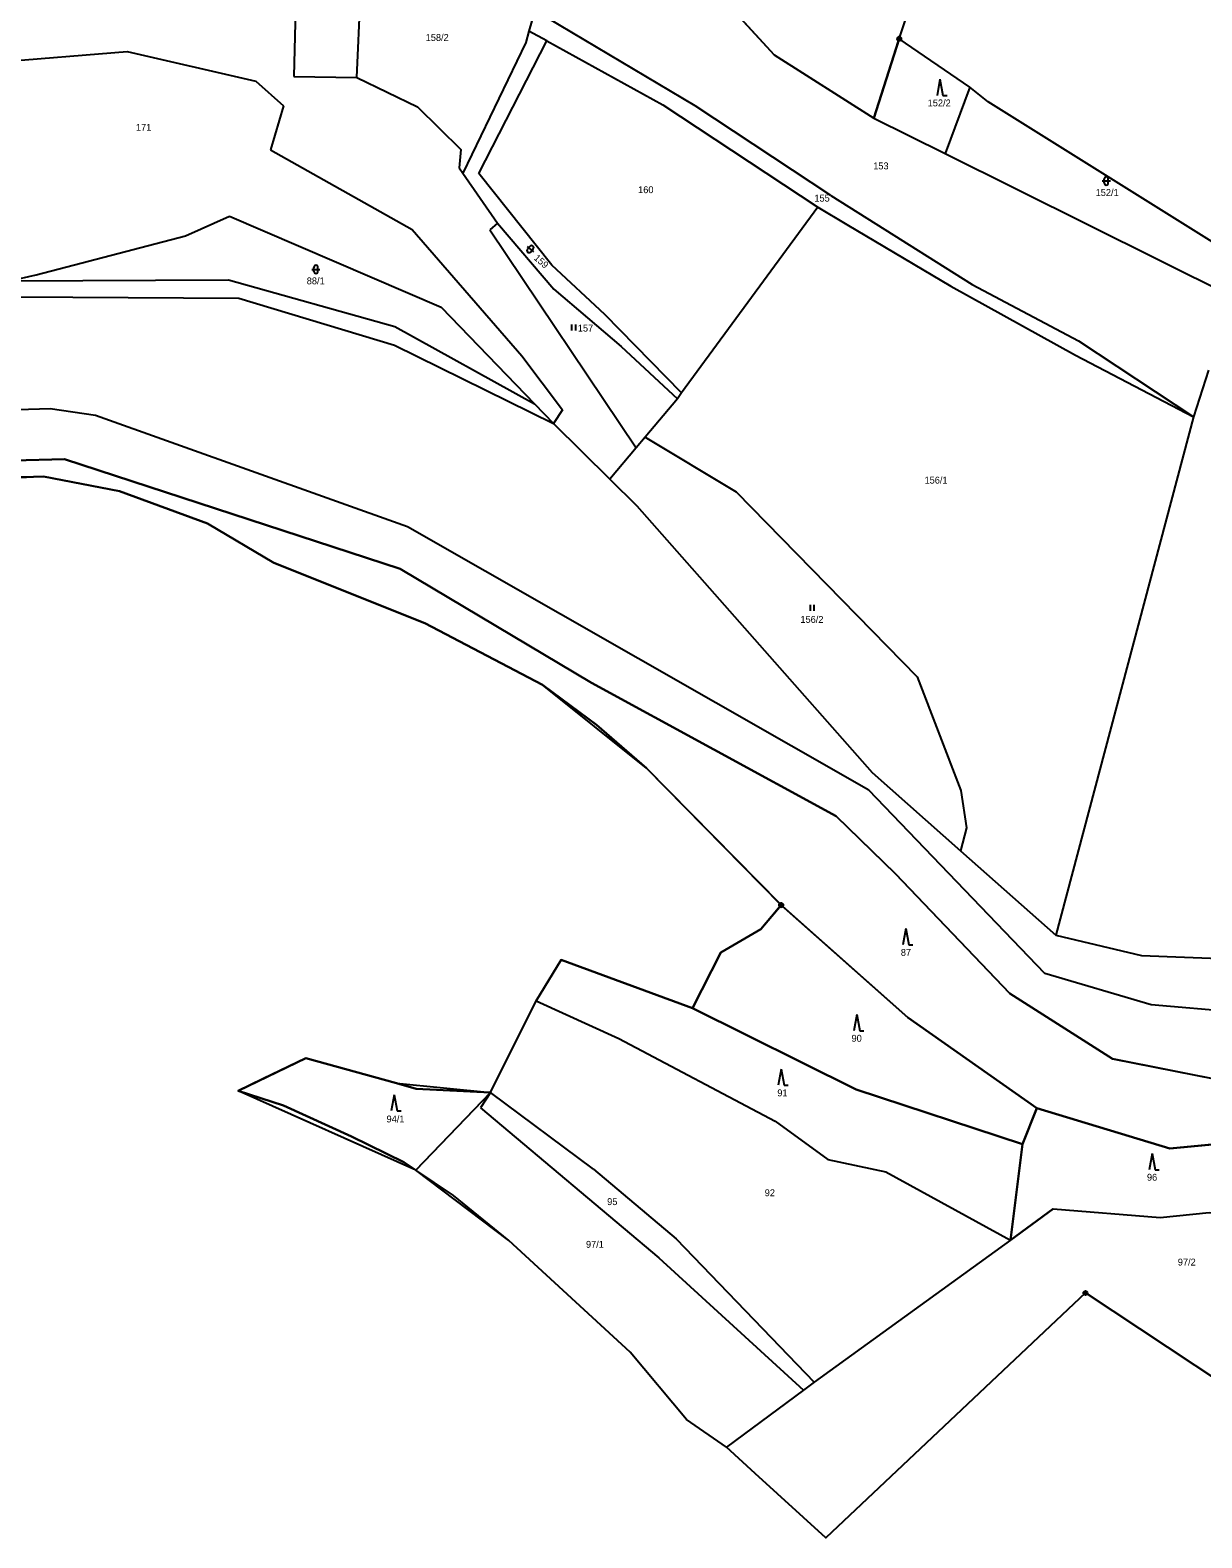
# Model space of a CAD drawing. Extents: x -760642 to -757221, y -1092371 to -1088855.
# Drawn here: x -758346.2 to -758057, y -1089786.5 to -1089414.4 of the extents above; entities that cross this region are included whole.
import ezdxf

# ---------------------------------------------------------------- set-up
doc = ezdxf.new("R2010")
doc.units = 0
for name, color, linetype in [('Vrstva 1', 7, 'Continuous'), ('Vrstva 13', 7, 'Continuous'), ('Vrstva 18', 7, 'Continuous'), ('Vrstva 24', 7, 'Continuous'), ('Vrstva 25', 7, 'Continuous'), ('Vrstva 28', 7, 'Continuous'), ('Vrstva 30', 7, 'Continuous')]:
    doc.layers.add(name, color=color, linetype=linetype)

msp = doc.modelspace()

# ---------------------------------------------------------------- linework, layer by layer
at = {"layer": 'Vrstva 1'}
for p, q in [((-758195.73, -1089384.3), (-758162.53, -1089420.44)), ((-758280.49, -1089397.73), (-758281.08, -1089425.85)), ((-758265.53, -1089426.1), (-758264.35, -1089399.34)), ((-758221.64, -1089409.49), (-758223.09, -1089414.65)), ((-758182.06, -1089433.09), (-758221.64, -1089409.49)), ((-758223.09, -1089414.65), (-758223.84, -1089417.44)), ((-758218.65, -1089417.03), (-758223.09, -1089414.65)), ((-758131.67, -1089416.53), (-758137.95, -1089436.07)), ((-758357.21, -1089422.51), (-758322.27, -1089419.65)), ((-758322.27, -1089419.65), (-758290.53, -1089427)), ((-758223.84, -1089417.44), (-758239.4, -1089449.7)), ((-758235.46, -1089449.73), (-758218.65, -1089417.03)), ((-758218.65, -1089417.03), (-758190.05, -1089432.78)), ((-758162.53, -1089420.44), (-758137.95, -1089436.07)), ((-758290.53, -1089427), (-758283.66, -1089433.06)), ((-758281.08, -1089425.85), (-758265.53, -1089426.1)), ((-758265.53, -1089426.1), (-758250.55, -1089433.33)), ((-758114.22, -1089428.42), (-758120.32, -1089444.84)), ((-758283.66, -1089433.06), (-758286.87, -1089443.93)), ((-758250.55, -1089433.33), (-758239.88, -1089443.86)), ((-758190.05, -1089432.78), (-758151.79, -1089458.07)), ((-758148.53, -1089455.17), (-758182.06, -1089433.09)), ((-758137.95, -1089436.07), (-758120.32, -1089444.84)), ((-758286.87, -1089443.93), (-758251.9, -1089463.57)), ((-758239.88, -1089443.86), (-758240.29, -1089448.39)), ((-758120.32, -1089444.84), (-758049.71, -1089479.98)), ((-758240.29, -1089448.39), (-758239.4, -1089449.7)), ((-758239.4, -1089449.7), (-758230.88, -1089462.05)), ((-758217.39, -1089472.37), (-758235.46, -1089449.73)), ((-758148.53, -1089455.17), (-758113.66, -1089477.14)), ((-758307.83, -1089465.14), (-758297, -1089460.29)), ((-758297, -1089460.29), (-758244.78, -1089482.79)), ((-758151.79, -1089458.07), (-758185.38, -1089503.93)), ((-758151.79, -1089458.07), (-758144.62, -1089462.37)), ((-758251.9, -1089463.57), (-758224.81, -1089494.74)), ((-758230.88, -1089462.05), (-758232.72, -1089463.64)), ((-758232.72, -1089463.64), (-758196.63, -1089517.49)), ((-758230.88, -1089462.05), (-758216.95, -1089478.29)), ((-758144.62, -1089462.37), (-758118.97, -1089477.58)), ((-758344.71, -1089474.76), (-758307.83, -1089465.14)), ((-758204.31, -1089484.54), (-758217.39, -1089472.37)), ((-758351.24, -1089476.28), (-758344.71, -1089474.76)), ((-758351.24, -1089476.28), (-758297.26, -1089475.97)), ((-758297.26, -1089475.97), (-758256.19, -1089487.53)), ((-758216.95, -1089478.29), (-758200.3, -1089492.5)), ((-758118.97, -1089477.58), (-758088.18, -1089494.62)), ((-758113.66, -1089477.14), (-758087.41, -1089491.04)), ((-758349.35, -1089480.19), (-758294.72, -1089480.49)), ((-758294.72, -1089480.49), (-758256.24, -1089492.15)), ((-758244.78, -1089482.79), (-758221.67, -1089506.6)), ((-758185.38, -1089503.93), (-758204.31, -1089484.54)), ((-758256.19, -1089487.53), (-758221.67, -1089506.6)), ((-758087.41, -1089491.04), (-758059.01, -1089509.82)), ((-758256.24, -1089492.15), (-758216.98, -1089511.43)), ((-758224.81, -1089494.74), (-758214.8, -1089508.07)), ((-758200.3, -1089492.5), (-758186.43, -1089505.37)), ((-758088.18, -1089494.62), (-758059.01, -1089509.82)), ((-758055.35, -1089498.34), (-758059.01, -1089509.82)), ((-758186.43, -1089505.37), (-758194.4, -1089514.84)), ((-758185.38, -1089503.93), (-758186.43, -1089505.37)), ((-758341.23, -1089507.88), (-758376.89, -1089508.98)), ((-758330.1, -1089509.5), (-758341.23, -1089507.88)), ((-758253.08, -1089536.97), (-758330.1, -1089509.5)), ((-758221.67, -1089506.6), (-758216.98, -1089511.43)), ((-758214.8, -1089508.07), (-758216.98, -1089511.43)), ((-758216.98, -1089511.43), (-758203.12, -1089525.2)), ((-758059.01, -1089509.82), (-758093.02, -1089637.77)), ((-758194.4, -1089514.84), (-758196.63, -1089517.49)), ((-758194.4, -1089514.84), (-758171.92, -1089528.3)), ((-758350.3, -1089520.57), (-758337.71, -1089520.24)), ((-758337.71, -1089520.24), (-758254.86, -1089547.31)), ((-758196.63, -1089517.49), (-758203.12, -1089525.2)), ((-758203.12, -1089525.2), (-758196.46, -1089531.82)), ((-758196.46, -1089531.82), (-758138.34, -1089597.62)), ((-758171.92, -1089528.3), (-758127.26, -1089573.97)), ((-758139.2, -1089601.96), (-758253.08, -1089536.97)), ((-758254.86, -1089547.31), (-758207.6, -1089575.5)), ((-758207.6, -1089575.5), (-758147.26, -1089608.37)), ((-758127.26, -1089573.97), (-758116.5, -1089602.09)), ((-758138.34, -1089597.62), (-758116.55, -1089616.93)), ((-758095.76, -1089647.24), (-758139.2, -1089601.96)), ((-758116.5, -1089602.09), (-758115.07, -1089611.25)), ((-758147.26, -1089608.37), (-758132.59, -1089622.64)), ((-758115.07, -1089611.25), (-758116.55, -1089616.93)), ((-758116.55, -1089616.93), (-758093.02, -1089637.77)), ((-758132.59, -1089622.64), (-758104.35, -1089652.18)), ((-758160.82, -1089630.32), (-758129.57, -1089658.08)), ((-758093.02, -1089637.77), (-758071.86, -1089642.78)), ((-758071.86, -1089642.78), (-758038.76, -1089644.08)), ((-758069.48, -1089654.95), (-758095.76, -1089647.24)), ((-758221.32, -1089653.99), (-758200.93, -1089663.3)), ((-758104.35, -1089652.18), (-758079.05, -1089668.26)), ((-758142.31, -1089675.83), (-758182.73, -1089655.75)), ((-758129.57, -1089658.08), (-758097.69, -1089680.48)), ((-758038.06, -1089657.74), (-758069.48, -1089654.95)), ((-758200.93, -1089663.3), (-758162.33, -1089683.7)), ((-758079.05, -1089668.26), (-758035.59, -1089676.89)), ((-758232.57, -1089676.62), (-758251.01, -1089695.8)), ((-758232.57, -1089676.62), (-758235.07, -1089680.35)), ((-758207.11, -1089695.52), (-758232.57, -1089676.62)), ((-758101.25, -1089689.39), (-758142.31, -1089675.83)), ((-758235.07, -1089680.35), (-758190.99, -1089717.44)), ((-758097.69, -1089680.48), (-758101.25, -1089689.39)), ((-758064.85, -1089690.43), (-758097.69, -1089680.48)), ((-758162.33, -1089683.7), (-758149.3, -1089693.17)), ((-758030.74, -1089687.23), (-758064.85, -1089690.43)), ((-758101.25, -1089689.39), (-758104.23, -1089713.07)), ((-758207.11, -1089695.52), (-758186.71, -1089712.74)), ((-758149.3, -1089693.17), (-758134.97, -1089696.18)), ((-758134.97, -1089696.18), (-758104.23, -1089713.07)), ((-758093.69, -1089705.35), (-758104.23, -1089713.07)), ((-758093.69, -1089705.35), (-758067.22, -1089707.47)), ((-758067.22, -1089707.47), (-758055.17, -1089706.23)), ((-758186.71, -1089712.74), (-758152.67, -1089748.14)), ((-758104.23, -1089713.07), (-758152.67, -1089748.14)), ((-758190.99, -1089717.44), (-758155.32, -1089750.06)), ((-758155.32, -1089750.06), (-758174.33, -1089764.17)), ((-758152.67, -1089748.14), (-758155.32, -1089750.06))]:
    msp.add_line(p, q, dxfattribs=at)
at = {"layer": 'Vrstva 13'}
for p, q in [((-758131.67, -1089416.53), (-758111.82, -1089356.79)), ((-758114.22, -1089428.42), (-758131.67, -1089416.53)), ((-758109.72, -1089432.03), (-758114.22, -1089428.42)), ((-758045.95, -1089471.94), (-758109.72, -1089432.03)), ((-758342.89, -1089524.56), (-758345.4, -1089524.64)), ((-758324.13, -1089528.2), (-758342.89, -1089524.56)), ((-758345.4, -1089524.64), (-758355.67, -1089524.88)), ((-758302.42, -1089536.17), (-758324.13, -1089528.2)), ((-758286.05, -1089545.82), (-758302.42, -1089536.17)), ((-758248.78, -1089560.73), (-758286.05, -1089545.82)), ((-758219.72, -1089576), (-758248.78, -1089560.73)), ((-758206.43, -1089585.84), (-758219.72, -1089576)), ((-758194.08, -1089596.57), (-758206.43, -1089585.84)), ((-758160.82, -1089630.32), (-758194.08, -1089596.57)), ((-758163.17, -1089633.19), (-758160.82, -1089630.32)), ((-758165.81, -1089636.32), (-758163.17, -1089633.19)), ((-758175.71, -1089642.04), (-758165.81, -1089636.32)), ((-758182.73, -1089655.75), (-758175.71, -1089642.04)), ((-758221.32, -1089653.99), (-758215.16, -1089643.89)), ((-758215.16, -1089643.89), (-758182.73, -1089655.75)), ((-758232.57, -1089676.62), (-758221.32, -1089653.99)), ((-758288.75, -1089673.25), (-758278.19, -1089668.16)), ((-758278.19, -1089668.16), (-758255.78, -1089674.33)), ((-758294.9, -1089676.2), (-758288.75, -1089673.25)), ((-758283.67, -1089679.85), (-758294.9, -1089676.2)), ((-758255.78, -1089674.33), (-758250.89, -1089675.68)), ((-758250.89, -1089675.68), (-758232.57, -1089676.62)), ((-758266.87, -1089687.48), (-758283.67, -1089679.85)), ((-758253.95, -1089693.83), (-758266.87, -1089687.48)), ((-758251.01, -1089695.8), (-758253.95, -1089693.83)), ((-758241.68, -1089702.06), (-758251.01, -1089695.8)), ((-758228.02, -1089713.13), (-758241.68, -1089702.06)), ((-758198.12, -1089740.71), (-758228.02, -1089713.13)), ((-758085.7, -1089726.09), (-758149.8, -1089786.53)), ((-758085.7, -1089726.09), (-758051.67, -1089748.59)), ((-758184.17, -1089757.28), (-758198.12, -1089740.71)), ((-758174.33, -1089764.17), (-758184.17, -1089757.28)), ((-758167.21, -1089770.66), (-758174.33, -1089764.17)), ((-758149.8, -1089786.53), (-758167.21, -1089770.66))]:
    msp.add_line(p, q, dxfattribs=at)
at = {"layer": 'Vrstva 24'}
for centre, radius in [((-758131.67, -1089416.53), 0.5), ((-758131.67, -1089416.53), 0.5), ((-758131.67, -1089416.53), 0.0327), ((-758131.67, -1089416.53), 0.0327), ((-758160.82, -1089630.32), 0.5), ((-758160.82, -1089630.32), 0.0327), ((-758085.7, -1089726.09), 0.5), ((-758085.7, -1089726.09), 0.0327)]:
    msp.add_circle(centre, radius, dxfattribs=at)
at = {"layer": 'Vrstva 25'}
for p, q in [((-758121.612, -1089426.479), (-758122.345, -1089430.479)), ((-758121.612, -1089426.479), (-758120.879, -1089430.479)), ((-758120.879, -1089430.479), (-758119.879, -1089430.479)), ((-758081.56, -1089451.6), (-758079.56, -1089451.6)), ((-758081.06, -1089452.1), (-758081.06, -1089451.1)), ((-758080.06, -1089452.1), (-758080.06, -1089451.1)), ((-758223.494, -1089467.769), (-758221.989, -1089469.086)), ((-758223.447, -1089468.474), (-758222.789, -1089467.722)), ((-758222.694, -1089469.133), (-758222.036, -1089468.38)), ((-758276.67, -1089473.42), (-758274.67, -1089473.42)), ((-758276.17, -1089473.92), (-758276.17, -1089472.92)), ((-758275.17, -1089473.92), (-758275.17, -1089472.92)), ((-758212.537, -1089487.035), (-758212.537, -1089488.535)), ((-758211.515, -1089488.535), (-758211.515, -1089487.035)), ((-758153.657, -1089556.245), (-758153.657, -1089557.745)), ((-758152.635, -1089557.745), (-758152.635, -1089556.245)), ((-758130.042, -1089636.159), (-758130.775, -1089640.159)), ((-758130.042, -1089636.159), (-758129.309, -1089640.159)), ((-758129.309, -1089640.159), (-758128.309, -1089640.159)), ((-758142.172, -1089657.359), (-758142.905, -1089661.359)), ((-758142.172, -1089657.359), (-758141.439, -1089661.359)), ((-758141.439, -1089661.359), (-758140.439, -1089661.359)), ((-758160.822, -1089670.829), (-758161.555, -1089674.829)), ((-758160.822, -1089670.829), (-758160.089, -1089674.829)), ((-758256.372, -1089677.149), (-758257.105, -1089681.149)), ((-758256.372, -1089677.149), (-758255.639, -1089681.149)), ((-758160.089, -1089674.829), (-758159.089, -1089674.829)), ((-758255.639, -1089681.149), (-758254.639, -1089681.149)), ((-758069.262, -1089691.659), (-758069.995, -1089695.659)), ((-758069.262, -1089691.659), (-758068.529, -1089695.659)), ((-758068.529, -1089695.659), (-758067.529, -1089695.659))]:
    msp.add_line(p, q, dxfattribs=at)
for centre, start, end in [((-758080.56, -1089451.1), 0, 180), ((-758080.56, -1089452.1), 180, 0), ((-758223.071, -1089468.804), 138.81393, 318.81393), ((-758222.412, -1089468.051), 318.81393, 138.81393), ((-758275.67, -1089472.92), 0, 180), ((-758275.67, -1089473.92), 180, 0)]:
    msp.add_arc(centre, 0.5, start, end, dxfattribs=at)
at = {"layer": 'Vrstva 28'}
for points in [[(-758198.12, -1089740.71), (-758228.02, -1089713.13), (-758251.01, -1089695.8), (-758294.9, -1089676.2), (-758278.19, -1089668.16), (-758255.78, -1089674.33), (-758232.57, -1089676.62), (-758221.32, -1089653.99), (-758215.16, -1089643.89), (-758182.73, -1089655.75), (-758175.71, -1089642.04), (-758165.81, -1089636.32), (-758160.82, -1089630.32), (-758194.08, -1089596.57), (-758219.72, -1089576), (-758248.78, -1089560.73), (-758286.05, -1089545.82), (-758302.42, -1089536.17), (-758324.13, -1089528.2), (-758342.89, -1089524.56), (-758376.33, -1089526.5)], [(-758045.24, -1089752.86), (-758085.7, -1089726.09), (-758149.8, -1089786.53), (-758167.21, -1089770.66), (-758174.33, -1089764.17), (-758184.17, -1089757.28), (-758198.12, -1089740.71)]]:
    msp.add_lwpolyline(points, dxfattribs=at)
at = {"layer": 'Vrstva 30'}
for points in [[(-758096.781, -1089307.818), (-758160.89, -1089256.67), (-758173.59, -1089256.56), (-758187.13, -1089298.82), (-758195.26, -1089324.21), (-758203.78, -1089350.04), (-758212.75, -1089376.15), (-758195.73, -1089384.3), (-758162.53, -1089420.44), (-758137.95, -1089436.07), (-758131.823, -1089417.006)], [(-758131.512, -1089416.056), (-758111.82, -1089356.79), (-758105.75, -1089338.52), (-758105.01, -1089336.29), (-758096.536, -1089308.608)], [(-758160.446, -1089630.652), (-758129.57, -1089658.08), (-758097.69, -1089680.48), (-758064.85, -1089690.43), (-758030.74, -1089687.23), (-758035.59, -1089676.89), (-758079.05, -1089668.26), (-758104.35, -1089652.18), (-758132.59, -1089622.64), (-758147.26, -1089608.37), (-758207.6, -1089575.5), (-758254.86, -1089547.31), (-758337.71, -1089520.24), (-758350.3, -1089520.57)], [(-758355.67, -1089524.88), (-758345.4, -1089524.64), (-758342.89, -1089524.56), (-758324.13, -1089528.2), (-758302.42, -1089536.17), (-758286.05, -1089545.82), (-758248.78, -1089560.73), (-758219.72, -1089576), (-758206.43, -1089585.84), (-758194.08, -1089596.57), (-758161.171, -1089629.964)], [(-758161.137, -1089630.707), (-758163.17, -1089633.19), (-758165.81, -1089636.32), (-758175.71, -1089642.04), (-758182.73, -1089655.75), (-758142.31, -1089675.83), (-758101.25, -1089689.39), (-758097.69, -1089680.48), (-758129.57, -1089658.08), (-758160.446, -1089630.652)], [(-758101.25, -1089689.39), (-758142.31, -1089675.83), (-758182.73, -1089655.75), (-758215.16, -1089643.89), (-758221.32, -1089653.99), (-758200.93, -1089663.3), (-758162.33, -1089683.7), (-758149.3, -1089693.17), (-758134.97, -1089696.18), (-758104.23, -1089713.07), (-758101.25, -1089689.39)], [(-758251.01, -1089695.8), (-758232.57, -1089676.62), (-758250.89, -1089675.68), (-758255.78, -1089674.33), (-758278.19, -1089668.16), (-758288.75, -1089673.25), (-758294.9, -1089676.2), (-758283.67, -1089679.85), (-758266.87, -1089687.48), (-758253.95, -1089693.83), (-758251.01, -1089695.8)], [(-758064.85, -1089690.43), (-758097.69, -1089680.48), (-758101.25, -1089689.39), (-758104.23, -1089713.07), (-758093.69, -1089705.35), (-758067.22, -1089707.47), (-758055.17, -1089706.23), (-758035.67, -1089708.69), (-758029.7, -1089696.55), (-758030.74, -1089687.23), (-758064.85, -1089690.43)]]:
    msp.add_lwpolyline(points, dxfattribs=at)
for centre, start, end in [((-758131.67, -1089416.53), 71.61974, 180), ((-758131.67, -1089416.53), 180, 252.18301), ((-758160.82, -1089630.32), 0, 134.58104), ((-758160.82, -1089630.32), 230.68886, 318.38467), ((-758160.82, -1089630.32), 318.38467, 0)]:
    msp.add_arc(centre, 0.5, start, end, dxfattribs=at)

# ---------------------------------------------------------------- texts
at = {"layer": 'Vrstva 18'}
for s, p in [('158/2', (-758248.57, -1089417.03)), ('152/2', (-758124.65, -1089433.19)), ('171', (-758320.1, -1089439.21)), ('153', (-758138.1, -1089448.73)), ('160', (-758196.13, -1089454.61)), ('152/1', (-758083.19, -1089455.3)), ('155', (-758152.62, -1089456.7)), ('88/1', (-758277.931, -1089477.12)), ('157', (-758211.02, -1089488.77)), ('156/1', (-758125.43, -1089526.3)), ('156/2', (-758156.07, -1089560.68)), ('87', (-758131.28, -1089642.87)), ('90', (-758143.45, -1089664.07)), ('91', (-758161.77, -1089677.54)), ('94/1', (-758258.23, -1089683.99)), ('96', (-758070.52, -1089698.37)), ('95', (-758203.77, -1089704.39)), ('92', (-758164.88, -1089702.2)), ('97/1', (-758209, -1089714.93)), ('97/2', (-758062.9, -1089719.31))]:
    msp.add_text(s, height=1.7, dxfattribs=at).set_placement(p)
msp.add_text('159', height=1.7, rotation=318.81411, dxfattribs=at).set_placement((-758222.017, -1089470.83))

doc.saveas('drawing.dxf')
